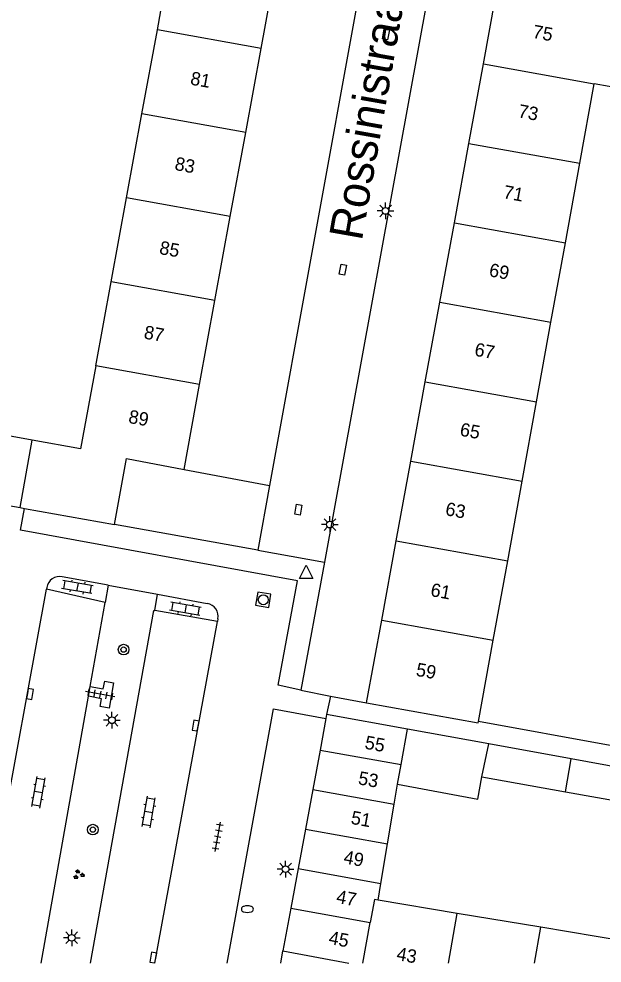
# Model space of a CAD drawing. Extents: x 133000 to 136000, y 400500 to 403500.
# Drawn here: x 133531.3 to 133575, y 400500 to 400570.8 of the extents above; entities that cross this region are included whole.
import ezdxf

# ---------------------------------------------------------------- set-up
doc = ezdxf.new("R2010")
doc.units = 0
for name, color, linetype in [('gg-afsc-muur', 7, 'Continuous'), ('gg-anno-huisnummerreeks BGT', 7, 'Continuous'), ('gg-anno-openbare ruimte label', 7, 'Continuous'), ('gg-bbg-bijgebouw', 7, 'Continuous'), ('gg-bbg-gedigitaliseerde bebouwing', 7, 'Continuous'), ('gg-bbg-gedigitaliseerde bijgebouw', 7, 'Continuous'), ('gg-bbg-hoofdgebouw', 7, 'Continuous'), ('gg-bbg-tussenscheiding', 7, 'Continuous'), ('gg-knt-verharding', 7, 'Continuous'), ('gg-knt-verharding nz', 7, 'Continuous'), ('gt-grn-groengrens', 7, 'Continuous'), ('gt-symb-boom', 7, 'Continuous'), ('gt-symb-brandkraan', 7, 'Continuous'), ('gt-symb-groenvak', 7, 'Continuous'), ('gt-symb-klinker verharding', 7, 'Continuous'), ('gt-symb-kolk', 7, 'Continuous'), ('gt-symb-kolk center center', 7, 'Continuous'), ('gt-symb-lichtmast', 7, 'Continuous'), ('gt-symb-rioolschacht', 7, 'Continuous'), ('gt-symb-tegel verharding', 7, 'Continuous'), ('gt-symb-waterafsluiter', 7, 'Continuous')]:
    doc.layers.add(name, color=color, linetype=linetype)

# ---------------------------------------------------------------- blocks, each defined once
blk = doc.blocks.new('gt0-KL1')
at = {"layer": 'gt-symb-klinker verharding'}
for p, q in [((-1.15, 0.3), (1.15, 0.3)), ((-1, -0.3), (-1, 0.3)), ((-0.5, 0.3), (-0.5, 0.45)), ((0, -0.3), (0, 0.3)), ((0.5, 0.3), (0.5, 0.45)), ((1, -0.3), (1, 0.3)), ((-1.15, -0.3), (1.15, -0.3)), ((-0.5, -0.45), (-0.5, -0.3)), ((0.5, -0.45), (0.5, -0.3))]:
    blk.add_line(p, q, dxfattribs=at)
blk = doc.blocks.new('gt0-KOLK')
at = {"layer": 'gt-symb-kolk'}
blk.add_lwpolyline([(0, 0), (0.375, 0), (0.375, 0.4), (-0.375, 0.4), (-0.375, 0), (0, 0)], dxfattribs=at)
blk = doc.blocks.new('gt0-TEG1')
at = {"layer": 'gt-symb-tegel verharding'}
for p, q in [((-1.125, 0), (1.125, 0)), ((-0.9, -0.25), (-0.9, 0.25)), ((-0.45, -0.25), (-0.45, 0.25)), ((0, -0.25), (0, 0.25)), ((0.45, -0.25), (0.45, 0.25)), ((0.9, -0.25), (0.9, 0.25))]:
    blk.add_line(p, q, dxfattribs=at)
blk = doc.blocks.new('gt0-BR')
at = {"layer": 'gt-symb-brandkraan'}
for centre, radius, start, end in [((-0.244, 0), 0.206, 107.56694, 252.43307), ((0.599, -2.664), 3, 106.89205, 107.56694), ((0, -0.691), 0.938, 73.10799, 106.89205), ((-0.599, -2.664), 3, 72.43309, 73.10799), ((0.244, 0), 0.206, 287.56695, 72.43309), ((0.599, 2.664), 3, 252.43307, 253.10797), ((0, 0.691), 0.938, 253.10797, 286.89206), ((-0.599, 2.664), 3, 286.89206, 287.56695)]:
    blk.add_arc(centre, radius, start, end, dxfattribs=at)
blk = doc.blocks.new('gt0-LMAST')
at = {"layer": 'gt-symb-lichtmast'}
for p, q in [((-0.182, 0.173), (-0.447, 0.438)), ((-0.005, 0.246), (-0.005, 0.621)), ((0.172, 0.173), (0.437, 0.438)), ((-0.255, -0.004), (-0.63, -0.004)), ((-0.182, -0.181), (-0.447, -0.446)), ((-0.005, -0.254), (-0.005, -0.629)), ((0.437, -0.446), (0.172, -0.181)), ((0.245, -0.004), (0.62, -0.004))]:
    blk.add_line(p, q, dxfattribs=at)
blk.add_circle((-0.005, -0.004), 0.25, dxfattribs=at)
blk = doc.blocks.new('gt0-GRVAK')
at = {"layer": 'gt-symb-groenvak'}
for p, q in [((-0.11, 0.189), (-0.228, 0.24)), ((-0.182, 0.153), (0.088, 0.153)), ((-0.091, 0.211), (-0.156, 0.322)), ((-0.047, 0.214), (-0.047, 0.393)), ((-0.004, 0.211), (0.061, 0.322)), ((0.015, 0.189), (0.133, 0.24)), ((0.262, -0.052), (0.197, 0.059)), ((0.305, -0.049), (0.305, 0.13)), ((0.349, -0.052), (0.414, 0.059)), ((-0.245, -0.228), (-0.363, -0.177)), ((-0.318, -0.264), (-0.047, -0.264)), ((-0.226, -0.206), (-0.291, -0.095)), ((-0.183, -0.203), (-0.183, -0.024)), ((-0.139, -0.206), (-0.074, -0.095)), ((-0.12, -0.228), (-0.002, -0.177)), ((0.243, -0.074), (0.125, -0.023)), ((0.17, -0.11), (0.441, -0.11)), ((0.368, -0.074), (0.486, -0.023))]:
    blk.add_line(p, q, dxfattribs=at)
blk = doc.blocks.new('gt0-BOOM')
at = {"layer": 'gt-symb-boom'}
for radius in [0.4, 0.2]:
    blk.add_circle((0, 0), radius, dxfattribs=at)
blk = doc.blocks.new('gt0-KOLKCC')
at = {"layer": 'gt-symb-kolk center center'}
blk.add_lwpolyline([(-0.375, 0.2), (0.375, 0.2), (0.375, -0.2), (-0.375, -0.2)], close=True, dxfattribs=at)
blk = doc.blocks.new('gt0-RS')
at = {"layer": 'gt-symb-rioolschacht'}
blk.add_lwpolyline([(-0.5, -0.5), (0.5, -0.5), (0.5, 0.5), (-0.5, 0.5)], close=True, dxfattribs=at)
blk.add_circle((0, 0), 0.375, dxfattribs=at)
blk = doc.blocks.new('gt0-WAFSL')
at = {"layer": 'gt-symb-waterafsluiter'}
for p, q in [((-0.5, -0.333), (0, 0.667)), ((0, 0.667), (0.5, -0.333)), ((0.5, -0.333), (-0.5, -0.333))]:
    blk.add_line(p, q, dxfattribs=at)

msp = doc.modelspace()

# ---------------------------------------------------------------- linework, layer by layer
at = {"layer": 'gg-afsc-muur'}
for p, q in [((133532.292, 400539.19), (133524.829, 400540.52)), ((133575.594, 400516.296), (133565.727, 400518.097))]:
    msp.add_line(p, q, dxfattribs=at)
at = {"layer": 'gg-bbg-bijgebouw'}
for p, q in [((133554.296, 400518.34), (133553.857, 400515.962)), ((133554.35, 400518.63), (133554.296, 400518.34)), ((133560.404, 400517.532), (133554.35, 400518.63)), ((133566.493, 400516.427), (133560.404, 400517.532)), ((133553.857, 400515.962), (133553.31, 400513)), ((133572.678, 400515.305), (133566.493, 400516.427)), ((133578.922, 400514.172), (133572.678, 400515.305)), ((133553.31, 400513), (133552.764, 400510.038)), ((133552.764, 400510.038), (133552.217, 400507.076)), ((133552.217, 400507.076), (133551.67, 400504.114)), ((133551.67, 400504.114), (133551.08, 400500.92)), ((133551.08, 400500.92), (133556.003, 400500))]:
    msp.add_line(p, q, dxfattribs=at)
at = {"layer": 'gg-bbg-gedigitaliseerde bebouwing'}
for p, q in [((133541.668, 400569.95), (133542.733, 400575.773)), ((133540.516, 400563.654), (133541.668, 400569.95)), ((133573.317, 400559.942), (133574.397, 400565.9)), ((133539.365, 400557.358), (133540.516, 400563.654)), ((133572.236, 400553.984), (133573.317, 400559.942)), ((133538.213, 400551.062), (133539.365, 400557.358)), ((133571.155, 400548.027), (133572.236, 400553.984)), ((133537.062, 400544.766), (133538.213, 400551.062)), ((133570.075, 400542.068), (133571.155, 400548.027)), ((133568.994, 400536.11), (133570.075, 400542.068)), ((133567.913, 400530.152), (133568.994, 400536.11)), ((133566.833, 400524.193), (133567.913, 400530.152)), ((133565.727, 400518.097), (133566.833, 400524.193)), ((133564.14, 400503.721), (133558.206, 400504.71)), ((133570.4, 400502.677), (133564.14, 400503.721)), ((133576.66, 400501.633), (133570.4, 400502.677))]:
    msp.add_line(p, q, dxfattribs=at)
for points in [[(133575.587, 400571.839), (133578.854, 400571.246), (133577.773, 400565.288), (133574.397, 400565.9)], [(133537.062, 400544.766), (133535.924, 400538.543), (133532.292, 400539.19)]]:
    msp.add_lwpolyline(points, dxfattribs=at)
at = {"layer": 'gg-bbg-gedigitaliseerde bijgebouw'}
for p, q in [((133565.988, 400513.967), (133572.234, 400512.84)), ((133559.407, 400511.913), (133559.655, 400513.398)), ((133572.234, 400512.84), (133578.479, 400511.713)), ((133558.912, 400508.943), (133559.407, 400511.913)), ((133558.417, 400505.973), (133558.912, 400508.943)), ((133558.206, 400504.71), (133558.417, 400505.973))]:
    msp.add_line(p, q, dxfattribs=at)
msp.add_lwpolyline([(133559.655, 400513.398), (133565.686, 400512.288), (133565.988, 400513.967)], dxfattribs=at)
at = {"layer": 'gg-bbg-hoofdgebouw'}
for p, q in [((133549.439, 400568.543), (133550.53, 400574.51)), ((133566.097, 400567.39), (133567.186, 400573.346)), ((133548.287, 400562.247), (133549.439, 400568.543)), ((133565.008, 400561.433), (133566.097, 400567.39)), ((133547.136, 400555.951), (133548.287, 400562.247)), ((133563.919, 400555.477), (133565.008, 400561.433)), ((133545.984, 400549.655), (133547.136, 400555.951)), ((133562.83, 400549.52), (133563.919, 400555.477)), ((133544.833, 400543.359), (133545.984, 400549.655)), ((133561.741, 400543.564), (133562.83, 400549.52)), ((133560.652, 400537.607), (133561.741, 400543.564)), ((133543.67, 400537), (133544.833, 400543.359)), ((133531.39, 400534.13), (133532.292, 400539.19)), ((133559.563, 400531.651), (133560.652, 400537.607)), ((133531.39, 400534.13), (133531.711, 400534.073)), ((133531.711, 400534.073), (133538.46, 400532.87)), ((133558.474, 400525.694), (133559.563, 400531.651)), ((133557.34, 400519.49), (133558.474, 400525.694))]:
    msp.add_line(p, q, dxfattribs=at)
for points in [[(133538.46, 400532.87), (133539.35, 400537.81), (133543.67, 400537)], [(133557.34, 400519.49), (133565.709, 400517.999), (133565.727, 400518.097)]]:
    msp.add_lwpolyline(points, dxfattribs=at)
at = {"layer": 'gg-bbg-tussenscheiding'}
for p, q in [((133549.439, 400568.543), (133541.668, 400569.95)), ((133566.097, 400567.39), (133574.397, 400565.9)), ((133548.287, 400562.247), (133540.516, 400563.654)), ((133565.008, 400561.433), (133573.317, 400559.942)), ((133547.136, 400555.951), (133539.365, 400557.358)), ((133563.919, 400555.477), (133572.236, 400553.984)), ((133545.984, 400549.655), (133538.213, 400551.062)), ((133562.83, 400549.52), (133571.155, 400548.027)), ((133544.833, 400543.359), (133537.062, 400544.766)), ((133561.741, 400543.564), (133570.075, 400542.068)), ((133560.652, 400537.607), (133568.994, 400536.11)), ((133559.563, 400531.651), (133567.913, 400530.152)), ((133558.474, 400525.694), (133566.833, 400524.193)), ((133559.923, 400514.879), (133560.404, 400517.532)), ((133553.857, 400515.962), (133559.923, 400514.879)), ((133565.988, 400513.967), (133566.493, 400516.427)), ((133572.234, 400512.84), (133572.678, 400515.305)), ((133559.655, 400513.398), (133559.923, 400514.879)), ((133553.31, 400513), (133559.407, 400511.913)), ((133552.764, 400510.038), (133558.912, 400508.943)), ((133552.217, 400507.076), (133558.417, 400505.973)), ((133551.67, 400504.114), (133557.62, 400503.051)), ((133563.472, 400500), (133564.14, 400503.721)), ((133557.055, 400500), (133557.62, 400503.051)), ((133569.92, 400500), (133570.4, 400502.677))]:
    msp.add_line(p, q, dxfattribs=at)
msp.add_lwpolyline([(133558.206, 400504.71), (133557.936, 400504.755), (133557.62, 400503.051)], dxfattribs=at)
at = {"layer": 'gg-knt-verharding'}
for p, q in [((133563.304, 400579.993), (133554.183, 400530.038)), ((133556.899, 400573.345), (133550.072, 400535.8)), ((133550.072, 400535.8), (133549.19, 400530.95)), ((133529.02, 400534.562), (133531.39, 400534.13)), ((133549.19, 400530.95), (133538.46, 400532.87)), ((133554.183, 400530.038), (133552.43, 400520.44)), ((133537.983, 400528.316), (133534.538, 400528.95)), ((133528.242, 400500), (133533.362, 400528.012)), ((133533.389, 400528.157), (133533.362, 400528.012)), ((133537.75, 400527.023), (133533.362, 400528.012)), ((133537.983, 400528.316), (133537.75, 400527.023)), ((133537.983, 400528.316), (133541.678, 400527.635)), ((133541.476, 400526.412), (133541.678, 400527.635)), ((133541.678, 400527.635), (133545.4, 400526.95)), ((133536.636, 400520.717), (133537.75, 400527.023)), ((133546.167, 400525.609), (133541.476, 400526.412)), ((133541.491, 400500), (133546.167, 400525.609)), ((133546.2, 400525.791), (133546.167, 400525.609)), ((133536.508, 400519.995), (133536.636, 400520.717)), ((133552.43, 400520.44), (133554.63, 400519.99)), ((133532.976, 400500), (133536.508, 400519.995)), ((133554.63, 400519.99), (133554.35, 400518.63)), ((133554.63, 400519.99), (133557.34, 400519.49)), ((133550.923, 400500), (133551.08, 400500.92))]:
    msp.add_line(p, q, dxfattribs=at)
for points in [[(133536.664, 400500), (133541.408, 400526.424), (133541.476, 400526.412)], [(133536.636, 400520.717), (133537.619, 400520.541), (133537.723, 400521.133), (133538.385, 400521.011), (133538.056, 400519.09), (133537.394, 400519.227), (133537.483, 400519.809), (133536.508, 400519.995)]]:
    msp.add_lwpolyline(points, dxfattribs=at)
for centre, radius, start, end in [((133534.359, 400527.981), 0.986, 79.52946, 169.69472), ((133545.236, 400525.981), 0.982, 348.82815, 80.40262)]:
    msp.add_arc(centre, radius, start, end, dxfattribs=at)
at = {"layer": 'gg-knt-verharding nz'}
msp.add_line((133549.19, 400530.95), (133554.183, 400530.038), dxfattribs=at)
for points in [[(133552.43, 400520.44), (133550.725, 400520.837), (133552.163, 400528.646), (133531.422, 400532.449), (133531.711, 400534.073)], [(133546.891, 400500), (133550.381, 400519.063), (133554.296, 400518.34)]]:
    msp.add_lwpolyline(points, dxfattribs=at)
at = {"layer": 'gt-grn-groengrens'}
msp.add_line((133543.67, 400537), (133550.072, 400535.8), dxfattribs=at)

# ---------------------------------------------------------------- block references
at = {"layer": 'gt-symb-boom'}
for p in [(133539.142, 400523.492), (133536.837, 400510.001)]:
    msp.add_blockref('gt0-BOOM', p, dxfattribs=at)
at = {"layer": 'gt-symb-brandkraan'}
msp.add_blockref('gt0-BR', (133548.413, 400504.04), dxfattribs=at)
at = {"layer": 'gt-symb-groenvak'}
msp.add_blockref('gt0-GRVAK', (133535.763, 400506.627), dxfattribs=at)
at = {"layer": 'gt-symb-klinker verharding'}
for p, rotation in [((133535.676, 400528.176), 170.20785376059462), ((133543.767, 400526.551), 170.20785376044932), ((133532.767, 400512.803), 80.20785375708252), ((133541.025, 400511.312), 80.20785375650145)]:
    msp.add_blockref('gt0-KL1', p, dxfattribs=dict(at, rotation=rotation))
at = {"layer": 'gt-symb-kolk'}
for p, rotation in [((133531.932, 400520.201), -100.54573436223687), ((133544.73, 400517.761), 79.3979417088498), ((133541.557, 400500.374), 79.80279442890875)]:
    msp.add_blockref('gt0-KOLK', p, dxfattribs=dict(at, rotation=rotation))
at = {"layer": 'gt-symb-kolk center center', "rotation": 79.69002960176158}
for p in [(133558.788, 400569.6), (133555.563, 400551.967), (133552.227, 400533.983)]:
    msp.add_blockref('gt0-KOLKCC', p, dxfattribs=at)
at = {"layer": 'gt-symb-lichtmast'}
for p in [(133558.772, 400556.371), (133554.605, 400532.863), (133538.276, 400518.199), (133551.283, 400507.043), (133535.257, 400501.9)]:
    msp.add_blockref('gt0-LMAST', p, dxfattribs=at)
at = {"layer": 'gt-symb-rioolschacht', "rotation": 170.499989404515}
msp.add_blockref('gt0-RS', (133549.605, 400527.227), dxfattribs=at)
at = {"layer": 'gt-symb-tegel verharding'}
for p, rotation in [((133537.386, 400520.14), 169.74640197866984), ((133546.191, 400509.46), 79.74640197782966)]:
    msp.add_blockref('gt0-TEG1', p, dxfattribs=dict(at, rotation=rotation))
at = {"layer": 'gt-symb-waterafsluiter'}
msp.add_blockref('gt0-WAFSL', (133552.815, 400529.153), dxfattribs=at)

# ---------------------------------------------------------------- texts
at = {"layer": 'gg-anno-huisnummerreeks BGT'}
for s, rotation, p in [('75', 349.6, (133569.732, 400569.35)), ('81', 349.6, (133544.09, 400565.851)), ('73', 349.6, (133568.643, 400563.394)), ('83', 349.6, (133542.919, 400559.449)), ('71', 349.6, (133567.535, 400557.331)), ('85', 349.6, (133541.768, 400553.153)), ('69', 349.6, (133566.465, 400551.481)), ('87', 349.6, (133540.609, 400546.818)), ('67', 349.6, (133565.377, 400545.527)), ('89', 349.6, (133539.453, 400540.494)), ('65', 349.6, (133564.281, 400539.532)), ('63', 349.6, (133563.191, 400533.575)), ('61', 349.6, (133562.083, 400527.513)), ('59', 349.6, (133560.991, 400521.538)), ('55', 349.5, (133557.155, 400516.075)), ('53', 349.5, (133556.662, 400513.405)), ('51', 349.6, (133556.116, 400510.442)), ('49', 349.5, (133555.569, 400507.481)), ('47', 349.5, (133555.022, 400504.519)), ('45', 349.5, (133554.453, 400501.44)), ('43', 349.7, (133559.535, 400500.235))]:
    msp.add_text(s, height=1, rotation=rotation, dxfattribs=at).set_placement(p)
at = {"layer": 'gg-anno-openbare ruimte label'}
msp.add_text('Rossinistraat', height=2.5, rotation=80, dxfattribs=at).set_placement((133556.983, 400554.069))

doc.saveas('drawing.dxf')
